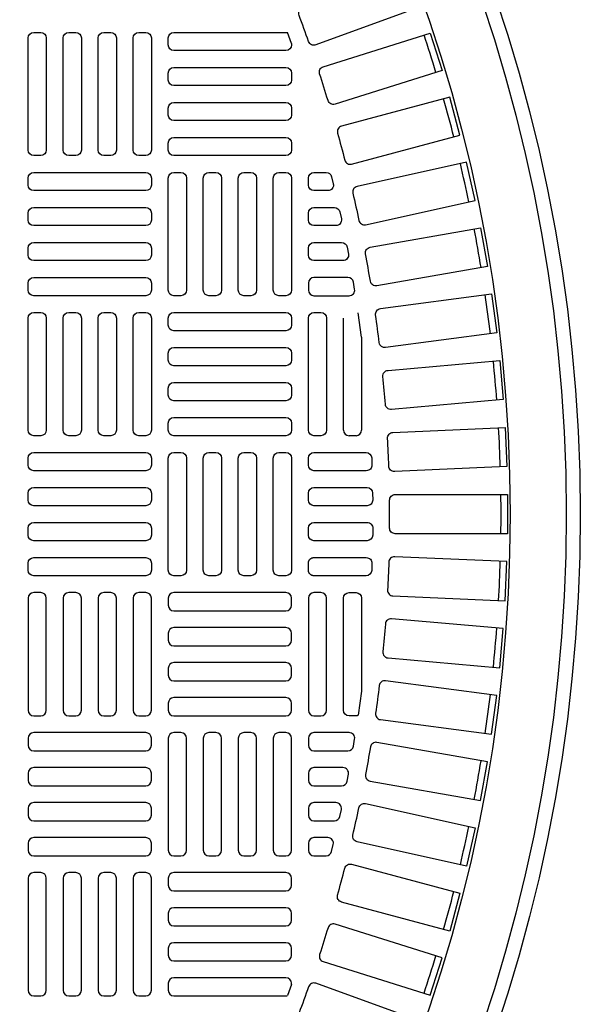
# Model space of a CAD drawing. Extents: x -169 to 7270, y -140 to 2984.
# Tile 672 of 718: x 6541.71 to 6549.58, y 1472.13 to 1485.97. Entities that reach past the tile are written whole.
import ezdxf

# ---------------------------------------------------------------- set-up
doc = ezdxf.new("R2010")
doc.units = 0
doc.header["$MEASUREMENT"] = 0
doc.layers.add('TANK-MANHOLE-COVER-40', color=2, linetype='CONTINUOUS')
doc.layers.add('TANK-MANHOLE-COVER-HATCH-40', color=252, linetype='CONTINUOUS')

msp = doc.modelspace()

# ---------------------------------------------------------------- linework, layer by layer
at = {"layer": 'TANK-MANHOLE-COVER-40', "color": 4, "linetype": 'Continuous'}
msp.add_circle((6526.94428, 1479.01916), 22.63902, dxfattribs=at)
at = {"layer": 'TANK-MANHOLE-COVER-40', "color": 1, "linetype": 'Continuous'}
msp.add_circle((6526.94428, 1479.01916), 22.44094, dxfattribs=at)
at = {"layer": 'TANK-MANHOLE-COVER-40', "color": 2, "linetype": 'Continuous'}
msp.add_circle((6526.94428, 1479.01916), 21.65354, dxfattribs=at)
at = {"layer": 'TANK-MANHOLE-COVER-HATCH-40', "linetype": 'Continuous'}
for p, q in [((6545.52695, 1485.63251), (6545.4711, 1485.78741)), ((6546.5112, 1481.50665), (6546.46495, 1481.84679)), ((6545.52695, 1472.40581), (6545.4711, 1472.2509))]:
    msp.add_line(p, q, dxfattribs=at)
for points in [[(6545.76729, 1485.66152, 0.00491171), (6545.63317, 1486.03002, -0.41709369), (6545.67996, 1486.13167), (6547.1607, 1486.67061), (6547.34921, 1486.15267), (6545.86847, 1485.61373, -0.41709369), (6545.76729, 1485.66152)], [(6545.52695, 1485.63251), (6545.52695, 1485.61365, -0.41421356), (6545.44821, 1485.53491), (6543.87341, 1485.53491, -0.41421356), (6543.79467, 1485.61365), (6543.79467, 1485.71207, -0.41421356), (6543.87341, 1485.79081), (6545.44821, 1485.79081, -0.07385003), (6545.4711, 1485.78741, -0.07385003)], [(6546.03911, 1484.83414, 0.00491171), (6545.92119, 1485.20815, -0.41709369), (6545.97237, 1485.30766), (6547.47521, 1485.7815), (6547.64095, 1485.25583), (6546.13811, 1484.78199, -0.41709369), (6546.03911, 1484.83414)], [(6546.27458, 1483.99571, 0.41709369), (6546.37122, 1483.93928), (6547.89329, 1484.34712), (6547.75064, 1484.87952), (6546.22856, 1484.47168, 0.41709369), (6546.17309, 1484.3745, -0.00491171), (6546.27458, 1483.99571)], [(6546.47326, 1483.14779, 0.41709369), (6546.56734, 1483.08721), (6548.10576, 1483.42826), (6547.98646, 1483.96638), (6546.44804, 1483.62532, 0.41709369), (6546.38838, 1483.53065, -0.00491171), (6546.47326, 1483.14779)], [(6546.63476, 1482.29202, 0.00491171), (6546.56666, 1482.67822, -0.41709369), (6546.63039, 1482.7702), (6548.18223, 1483.04382), (6548.27794, 1482.50102), (6546.72611, 1482.22739, -0.41709369), (6546.63476, 1482.29202)], [(6546.75878, 1481.43002, 0.00491171), (6546.70759, 1481.81882, -0.41709369), (6546.77528, 1481.90793), (6548.33757, 1482.11361), (6548.40951, 1481.56714), (6546.84722, 1481.36146, -0.41709369), (6546.75878, 1481.43002)], [(6546.84508, 1480.56343, 0.00491171), (6546.8109, 1480.95409, -0.41709369), (6546.88241, 1481.04016), (6548.45218, 1481.1775), (6548.50022, 1480.62842), (6546.93045, 1480.49108, -0.41709369), (6546.84508, 1480.56343)], [(6546.90394, 1479.21524, -0.41709369), (6546.98268, 1479.29475), (6548.55845, 1479.29475), (6548.55845, 1478.74357), (6546.98268, 1478.74357, -0.41709369), (6546.90394, 1478.82308, 0.00491171), (6546.90394, 1479.21524)], [(6546.84508, 1477.47489, -0.00491171), (6546.8109, 1477.08423, 0.41709369), (6546.88241, 1476.99816), (6548.45218, 1476.86082), (6548.50022, 1477.4099), (6546.93045, 1477.54724, 0.41709369), (6546.84508, 1477.47489)], [(6546.75878, 1476.6083, -0.00491171), (6546.70759, 1476.2195, 0.41709369), (6546.77528, 1476.13039), (6548.33757, 1475.92471), (6548.40951, 1476.47118), (6546.84722, 1476.67686, 0.41709369), (6546.75878, 1476.6083)], [(6546.63476, 1475.7463, -0.00491171), (6546.56666, 1475.3601, 0.41709369), (6546.63039, 1475.26812), (6548.18223, 1474.99449), (6548.27794, 1475.5373), (6546.72611, 1475.81093, 0.41709369), (6546.63476, 1475.7463)], [(6546.47326, 1474.89053, -0.41709369), (6546.56734, 1474.95111), (6548.10576, 1474.61005), (6547.98646, 1474.07194), (6546.44804, 1474.413, -0.41709369), (6546.38838, 1474.50767, 0.00491171), (6546.47326, 1474.89053)], [(6546.27458, 1474.04261, -0.41709369), (6546.37122, 1474.09904), (6547.89329, 1473.6912), (6547.75064, 1473.1588), (6546.22856, 1473.56664, -0.41709369), (6546.17309, 1473.66382, 0.00491171), (6546.27458, 1474.04261)], [(6546.03911, 1473.20417, -0.00491171), (6545.92119, 1472.83017, 0.41709369), (6545.97237, 1472.73066), (6547.47521, 1472.25682), (6547.64095, 1472.78249), (6546.13811, 1473.25633, 0.41709369), (6546.03911, 1473.20417)], [(6545.76729, 1472.3768, -0.00491171), (6545.63317, 1472.0083, 0.41709369), (6545.67996, 1471.90665), (6547.1607, 1471.36771), (6547.34921, 1471.88565), (6545.86847, 1472.42459, 0.41709369), (6545.76729, 1472.3768)]]:
    msp.add_lwpolyline(points, format="xyb", dxfattribs=at)
at = {"layer": 'TANK-MANHOLE-COVER-HATCH-40', "linetype": 'Continuous', "flags": 128}
for points in [[(6541.90491, 1484.05853, -0.41421356), (6541.82617, 1484.13727), (6541.82617, 1485.71207, -0.41421356), (6541.90491, 1485.79081), (6542.00333, 1485.79081, -0.41421356), (6542.08207, 1485.71207), (6542.08207, 1484.13727, -0.41421356), (6542.00333, 1484.05853)], [(6542.39703, 1484.05853, -0.41421356), (6542.31829, 1484.13727), (6542.31829, 1485.71207, -0.41421356), (6542.39703, 1485.79081), (6542.49546, 1485.79081, -0.41421356), (6542.5742, 1485.71207), (6542.5742, 1484.13727, -0.41421356), (6542.49546, 1484.05853)], [(6542.88916, 1484.05853, -0.41421356), (6542.81042, 1484.13727), (6542.81042, 1485.71207, -0.41421356), (6542.88916, 1485.79081), (6542.98758, 1485.79081, -0.41421356), (6543.06632, 1485.71207), (6543.06632, 1484.13727, -0.41421356), (6542.98758, 1484.05853)], [(6543.38128, 1484.05853, -0.41421356), (6543.30254, 1484.13727), (6543.30254, 1485.71207, -0.41421356), (6543.38128, 1485.79081), (6543.47971, 1485.79081, -0.41421356), (6543.55845, 1485.71207), (6543.55845, 1484.13727, -0.41421356), (6543.47971, 1484.05853)], [(6541.82617, 1483.74357, -0.41421356), (6541.90491, 1483.82231), (6543.47971, 1483.82231, -0.41421356), (6543.55845, 1483.74357), (6543.55845, 1483.64514, -0.41421356), (6543.47971, 1483.5664), (6541.90491, 1483.5664, -0.41421356), (6541.82617, 1483.64514)], [(6543.87341, 1482.09003, -0.41421356), (6543.79467, 1482.16877), (6543.79467, 1483.74357, -0.41421356), (6543.87341, 1483.82231), (6543.97183, 1483.82231, -0.41421356), (6544.05058, 1483.74357), (6544.05058, 1482.16877, -0.41421356), (6543.97183, 1482.09003)], [(6544.36554, 1482.09003, -0.41421356), (6544.2868, 1482.16877), (6544.2868, 1483.74357, -0.41421356), (6544.36554, 1483.82231), (6544.46396, 1483.82231, -0.41421356), (6544.5427, 1483.74357), (6544.5427, 1482.16877, -0.41421356), (6544.46396, 1482.09003)], [(6544.85766, 1482.09003, -0.41421356), (6544.77892, 1482.16877), (6544.77892, 1483.74357, -0.41421356), (6544.85766, 1483.82231), (6544.95609, 1483.82231, -0.41421356), (6545.03483, 1483.74357), (6545.03483, 1482.16877, -0.41421356), (6544.95609, 1482.09003)], [(6545.34979, 1482.09003, -0.41421356), (6545.27105, 1482.16877), (6545.27105, 1483.74357, -0.41421356), (6545.34979, 1483.82231), (6545.44821, 1483.82231, -0.41421356), (6545.52695, 1483.74357), (6545.52695, 1482.16877, -0.41421356), (6545.44821, 1482.09003)], [(6541.82617, 1483.25144, -0.41421356), (6541.90491, 1483.33018), (6543.47971, 1483.33018, -0.41421356), (6543.55845, 1483.25144), (6543.55845, 1483.15302, -0.41421356), (6543.47971, 1483.07428), (6541.90491, 1483.07428, -0.41421356), (6541.82617, 1483.15302)], [(6541.82617, 1482.75932, -0.41421356), (6541.90491, 1482.83806), (6543.47971, 1482.83806, -0.41421356), (6543.55845, 1482.75932), (6543.55845, 1482.66089, -0.41421356), (6543.47971, 1482.58215), (6541.90491, 1482.58215, -0.41421356), (6541.82617, 1482.66089)], [(6541.82617, 1482.26719, -0.41421356), (6541.90491, 1482.34593), (6543.47971, 1482.34593, -0.41421356), (6543.55845, 1482.26719), (6543.55845, 1482.16877, -0.41421356), (6543.47971, 1482.09003), (6541.90491, 1482.09003, -0.41421356), (6541.82617, 1482.16877)], [(6541.90491, 1480.12152, -0.41421356), (6541.82617, 1480.20026), (6541.82617, 1481.77506, -0.41421356), (6541.90491, 1481.85381), (6542.00333, 1481.85381, -0.41421356), (6542.08207, 1481.77506), (6542.08207, 1480.20026, -0.41421356), (6542.00333, 1480.12152)], [(6542.39703, 1480.12152, -0.41421356), (6542.31829, 1480.20026), (6542.31829, 1481.77506, -0.41421356), (6542.39703, 1481.85381), (6542.49546, 1481.85381, -0.41421356), (6542.5742, 1481.77506), (6542.5742, 1480.20026, -0.41421356), (6542.49546, 1480.12152)], [(6542.88916, 1480.12152, -0.41421356), (6542.81042, 1480.20026), (6542.81042, 1481.77506, -0.41421356), (6542.88916, 1481.85381), (6542.98758, 1481.85381, -0.41421356), (6543.06632, 1481.77506), (6543.06632, 1480.20026, -0.41421356), (6542.98758, 1480.12152)], [(6543.38128, 1480.12152, -0.41421356), (6543.30254, 1480.20026), (6543.30254, 1481.77506, -0.41421356), (6543.38128, 1481.85381), (6543.47971, 1481.85381, -0.41421356), (6543.55845, 1481.77506), (6543.55845, 1480.20026, -0.41421356), (6543.47971, 1480.12152)], [(6545.52695, 1481.67664, -0.41421356), (6545.44821, 1481.5979), (6543.87341, 1481.5979, -0.41421356), (6543.79467, 1481.67664), (6543.79467, 1481.77506, -0.41421356), (6543.87341, 1481.85381), (6545.44821, 1481.85381, -0.41421356), (6545.52695, 1481.77506)], [(6545.52695, 1481.18451, -0.41421356), (6545.44821, 1481.10577), (6543.87341, 1481.10577, -0.41421356), (6543.79467, 1481.18451), (6543.79467, 1481.28294, -0.41421356), (6543.87341, 1481.36168), (6545.44821, 1481.36168, -0.41421356), (6545.52695, 1481.28294)], [(6545.52695, 1480.69239, -0.41421356), (6545.44821, 1480.61365), (6543.87341, 1480.61365, -0.41421356), (6543.79467, 1480.69239), (6543.79467, 1480.79081, -0.41421356), (6543.87341, 1480.86955), (6545.44821, 1480.86955, -0.41421356), (6545.52695, 1480.79081)], [(6545.52695, 1480.20026, -0.41421356), (6545.44821, 1480.12152), (6543.87341, 1480.12152, -0.41421356), (6543.79467, 1480.20026), (6543.79467, 1480.29869, -0.41421356), (6543.87341, 1480.37743), (6545.44821, 1480.37743, -0.41421356), (6545.52695, 1480.29869)], [(6541.82617, 1479.80656, -0.41421356), (6541.90491, 1479.8853), (6543.47971, 1479.8853, -0.41421356), (6543.55845, 1479.80656), (6543.55845, 1479.70814, -0.41421356), (6543.47971, 1479.6294), (6541.90491, 1479.6294, -0.41421356), (6541.82617, 1479.70814)], [(6543.87341, 1478.15302, -0.41421356), (6543.79467, 1478.23176), (6543.79467, 1479.80656, -0.41421356), (6543.87341, 1479.8853), (6543.97183, 1479.8853, -0.41421356), (6544.05058, 1479.80656), (6544.05058, 1478.23176, -0.41421356), (6543.97183, 1478.15302)], [(6544.36554, 1478.15302, -0.41421356), (6544.2868, 1478.23176), (6544.2868, 1479.80656, -0.41421356), (6544.36554, 1479.8853), (6544.46396, 1479.8853, -0.41421356), (6544.5427, 1479.80656), (6544.5427, 1478.23176, -0.41421356), (6544.46396, 1478.15302)], [(6544.85766, 1478.15302, -0.41421356), (6544.77892, 1478.23176), (6544.77892, 1479.80656, -0.41421356), (6544.85766, 1479.8853), (6544.95609, 1479.8853, -0.41421356), (6545.03483, 1479.80656), (6545.03483, 1478.23176, -0.41421356), (6544.95609, 1478.15302)], [(6545.34979, 1478.15302, -0.41421356), (6545.27105, 1478.23176), (6545.27105, 1479.80656, -0.41421356), (6545.34979, 1479.8853), (6545.44821, 1479.8853, -0.41421356), (6545.52695, 1479.80656), (6545.52695, 1478.23176, -0.41421356), (6545.44821, 1478.15302)], [(6541.82617, 1479.31443, -0.41421356), (6541.90491, 1479.39318), (6543.47971, 1479.39318, -0.41421356), (6543.55845, 1479.31443), (6543.55845, 1479.21601, -0.41421356), (6543.47971, 1479.13727), (6541.90491, 1479.13727, -0.41421356), (6541.82617, 1479.21601)], [(6541.82617, 1478.82231, -0.41421356), (6541.90491, 1478.90105), (6543.47971, 1478.90105, -0.41421356), (6543.55845, 1478.82231), (6543.55845, 1478.72388, -0.41421356), (6543.47971, 1478.64514), (6541.90491, 1478.64514, -0.41421356), (6541.82617, 1478.72388)], [(6541.82617, 1478.33018, -0.41421356), (6541.90491, 1478.40892), (6543.47971, 1478.40892, -0.41421356), (6543.55845, 1478.33018), (6543.55845, 1478.23176, -0.41421356), (6543.47971, 1478.15302), (6541.90491, 1478.15302, -0.41421356), (6541.82617, 1478.23176)], [(6541.90491, 1477.9168, 0.41421356), (6541.82617, 1477.83806), (6541.82617, 1476.26325, 0.41421356), (6541.90491, 1476.18451), (6542.00333, 1476.18451, 0.41421356), (6542.08207, 1476.26325), (6542.08207, 1477.83806, 0.41421356), (6542.00333, 1477.9168)], [(6542.39703, 1477.9168, 0.41421356), (6542.31829, 1477.83806), (6542.31829, 1476.26325, 0.41421356), (6542.39703, 1476.18451), (6542.49546, 1476.18451, 0.41421356), (6542.5742, 1476.26325), (6542.5742, 1477.83806, 0.41421356), (6542.49546, 1477.9168)], [(6542.88916, 1477.9168, 0.41421356), (6542.81042, 1477.83806), (6542.81042, 1476.26325, 0.41421356), (6542.88916, 1476.18451), (6542.98758, 1476.18451, 0.41421356), (6543.06632, 1476.26325), (6543.06632, 1477.83806, 0.41421356), (6542.98758, 1477.9168)], [(6543.38128, 1477.9168, 0.41421356), (6543.30254, 1477.83806), (6543.30254, 1476.26325, 0.41421356), (6543.38128, 1476.18451), (6543.47971, 1476.18451, 0.41421356), (6543.55845, 1476.26325), (6543.55845, 1477.83806, 0.41421356), (6543.47971, 1477.9168)], [(6545.52695, 1477.83806, 0.41421356), (6545.44821, 1477.9168), (6543.87341, 1477.9168, 0.41421356), (6543.79467, 1477.83806), (6543.79467, 1477.73963, 0.41421356), (6543.87341, 1477.66089), (6545.44821, 1477.66089, 0.41421356), (6545.52695, 1477.73963)], [(6545.52695, 1477.34593, 0.41421356), (6545.44821, 1477.42467), (6543.87341, 1477.42467, 0.41421356), (6543.79467, 1477.34593), (6543.79467, 1477.24751, 0.41421356), (6543.87341, 1477.16877), (6545.44821, 1477.16877, 0.41421356), (6545.52695, 1477.24751)], [(6545.52695, 1476.85381, 0.41421356), (6545.44821, 1476.93255), (6543.87341, 1476.93255, 0.41421356), (6543.79467, 1476.85381), (6543.79467, 1476.75538, 0.41421356), (6543.87341, 1476.67664), (6545.44821, 1476.67664, 0.41421356), (6545.52695, 1476.75538)], [(6545.52695, 1476.36168, 0.41421356), (6545.44821, 1476.44042), (6543.87341, 1476.44042, 0.41421356), (6543.79467, 1476.36168), (6543.79467, 1476.26325, 0.41421356), (6543.87341, 1476.18451), (6545.44821, 1476.18451, 0.41421356), (6545.52695, 1476.26325)], [(6541.82617, 1475.77113, 0.41421356), (6541.90491, 1475.69239), (6543.47971, 1475.69239, 0.41421356), (6543.55845, 1475.77113), (6543.55845, 1475.86955, 0.41421356), (6543.47971, 1475.94829), (6541.90491, 1475.94829, 0.41421356), (6541.82617, 1475.86955)], [(6543.87341, 1475.94829, 0.41421356), (6543.79467, 1475.86955), (6543.79467, 1474.29475, 0.41421356), (6543.87341, 1474.21601), (6543.97183, 1474.21601, 0.41421356), (6544.05058, 1474.29475), (6544.05058, 1475.86955, 0.41421356), (6543.97183, 1475.94829)], [(6544.36554, 1475.94829, 0.41421356), (6544.2868, 1475.86955), (6544.2868, 1474.29475, 0.41421356), (6544.36554, 1474.21601), (6544.46396, 1474.21601, 0.41421356), (6544.5427, 1474.29475), (6544.5427, 1475.86955, 0.41421356), (6544.46396, 1475.94829)], [(6544.85766, 1475.94829, 0.41421356), (6544.77892, 1475.86955), (6544.77892, 1474.29475, 0.41421356), (6544.85766, 1474.21601), (6544.95609, 1474.21601, 0.41421356), (6545.03483, 1474.29475), (6545.03483, 1475.86955, 0.41421356), (6544.95609, 1475.94829)], [(6545.34979, 1475.94829, 0.41421356), (6545.27105, 1475.86955), (6545.27105, 1474.29475, 0.41421356), (6545.34979, 1474.21601), (6545.44821, 1474.21601, 0.41421356), (6545.52695, 1474.29475), (6545.52695, 1475.86955, 0.41421356), (6545.44821, 1475.94829)], [(6541.82617, 1475.279, 0.41421356), (6541.90491, 1475.20026), (6543.47971, 1475.20026, 0.41421356), (6543.55845, 1475.279), (6543.55845, 1475.37743, 0.41421356), (6543.47971, 1475.45617), (6541.90491, 1475.45617, 0.41421356), (6541.82617, 1475.37743)], [(6541.82617, 1474.78688, 0.41421356), (6541.90491, 1474.70814), (6543.47971, 1474.70814, 0.41421356), (6543.55845, 1474.78688), (6543.55845, 1474.8853, 0.41421356), (6543.47971, 1474.96404), (6541.90491, 1474.96404, 0.41421356), (6541.82617, 1474.8853)], [(6541.82617, 1474.29475, 0.41421356), (6541.90491, 1474.21601), (6543.47971, 1474.21601, 0.41421356), (6543.55845, 1474.29475), (6543.55845, 1474.39318, 0.41421356), (6543.47971, 1474.47192), (6541.90491, 1474.47192, 0.41421356), (6541.82617, 1474.39318)], [(6541.90491, 1473.97979, 0.41421356), (6541.82617, 1473.90105), (6541.82617, 1472.32625, 0.41421356), (6541.90491, 1472.24751), (6542.00333, 1472.24751, 0.41421356), (6542.08207, 1472.32625), (6542.08207, 1473.90105, 0.41421356), (6542.00333, 1473.97979)], [(6542.39703, 1473.97979, 0.41421356), (6542.31829, 1473.90105), (6542.31829, 1472.32625, 0.41421356), (6542.39703, 1472.24751), (6542.49546, 1472.24751, 0.41421356), (6542.5742, 1472.32625), (6542.5742, 1473.90105, 0.41421356), (6542.49546, 1473.97979)], [(6542.88916, 1473.97979, 0.41421356), (6542.81042, 1473.90105), (6542.81042, 1472.32625, 0.41421356), (6542.88916, 1472.24751), (6542.98758, 1472.24751, 0.41421356), (6543.06632, 1472.32625), (6543.06632, 1473.90105, 0.41421356), (6542.98758, 1473.97979)], [(6543.38128, 1473.97979, 0.41421356), (6543.30254, 1473.90105), (6543.30254, 1472.32625, 0.41421356), (6543.38128, 1472.24751), (6543.47971, 1472.24751, 0.41421356), (6543.55845, 1472.32625), (6543.55845, 1473.90105, 0.41421356), (6543.47971, 1473.97979)], [(6545.52695, 1473.90105, 0.41421356), (6545.44821, 1473.97979), (6543.87341, 1473.97979, 0.41421356), (6543.79467, 1473.90105), (6543.79467, 1473.80262, 0.41421356), (6543.87341, 1473.72388), (6545.44821, 1473.72388, 0.41421356), (6545.52695, 1473.80262)], [(6545.52695, 1473.40892, 0.41421356), (6545.44821, 1473.48766), (6543.87341, 1473.48766, 0.41421356), (6543.79467, 1473.40892), (6543.79467, 1473.3105, 0.41421356), (6543.87341, 1473.23176), (6545.44821, 1473.23176, 0.41421356), (6545.52695, 1473.3105)], [(6545.52695, 1472.9168, 0.41421356), (6545.44821, 1472.99554), (6543.87341, 1472.99554, 0.41421356), (6543.79467, 1472.9168), (6543.79467, 1472.81837, 0.41421356), (6543.87341, 1472.73963), (6545.44821, 1472.73963, 0.41421356), (6545.52695, 1472.81837)]]:
    msp.add_lwpolyline(points, format="xyb", close=True, dxfattribs=at)
at = {"layer": 'TANK-MANHOLE-COVER-HATCH-40', "linetype": 'Continuous'}
for points in [[(6545.52695, 1485.12152, -0.41421356), (6545.44821, 1485.04278), (6543.87341, 1485.04278, -0.41421356), (6543.79467, 1485.12152), (6543.79467, 1485.21995, -0.41421356), (6543.87341, 1485.29869), (6545.44821, 1485.29869, -0.41421356), (6545.52695, 1485.21995)], [(6545.52695, 1484.6294, -0.41421356), (6545.44821, 1484.55066), (6543.87341, 1484.55066, -0.41421356), (6543.79467, 1484.6294), (6543.79467, 1484.72782, -0.41421356), (6543.87341, 1484.80656), (6545.44821, 1484.80656, -0.41421356), (6545.52695, 1484.72782)], [(6545.52695, 1484.13727, -0.41421356), (6545.44821, 1484.05853), (6543.87341, 1484.05853, -0.41421356), (6543.79467, 1484.13727), (6543.79467, 1484.23569, -0.41421356), (6543.87341, 1484.31443), (6545.44821, 1484.31443, -0.41421356), (6545.52695, 1484.23569)], [(6545.84191, 1483.82231), (6546.0131, 1483.82231, -0.34573684), (6546.08959, 1483.76223), (6546.11361, 1483.66381, -0.48617467), (6546.03711, 1483.5664), (6545.84191, 1483.5664), (6545.84191, 1483.5664, -0.41421356), (6545.76317, 1483.64514), (6545.76317, 1483.74357), (6545.76317, 1483.74357, -0.41421356)], [(6545.84191, 1483.33018), (6546.12832, 1483.33018, -0.35291937), (6546.20527, 1483.26814), (6546.22663, 1483.16972, -0.47828469), (6546.14968, 1483.07428), (6545.84191, 1483.07428), (6545.84191, 1483.07428, -0.41421356), (6545.76317, 1483.15302), (6545.76317, 1483.25144), (6545.76317, 1483.25144, -0.41421356)], [(6545.84191, 1482.83806), (6546.2303, 1482.83806, -0.36009445), (6546.30765, 1482.77405), (6546.3264, 1482.67563, -0.47048611), (6546.24905, 1482.58215), (6545.84191, 1482.58215, -0.41421356), (6545.76317, 1482.66089), (6545.76317, 1482.75932), (6545.76317, 1482.75932, -0.41421356)], [(6545.76317, 1482.26719), (6545.76317, 1482.26719), (6545.76317, 1482.16877, 0.41421356), (6545.84191, 1482.09003), (6546.33543, 1482.09003, 0.46277143), (6546.41313, 1482.18154), (6546.39695, 1482.27996, 0.36726762), (6546.31925, 1482.34593), (6545.84191, 1482.34593, 0.41421356)], [(6545.84191, 1480.12152, -0.41421356), (6545.76317, 1480.20026), (6545.76317, 1481.77506, -0.41421356), (6545.84191, 1481.85381), (6545.94034, 1481.85381, -0.41421356), (6546.01908, 1481.77506), (6546.01908, 1480.20026, -0.41421356), (6545.94034, 1480.12152)], [(6548.52586, 1480.23728), (6548.5499, 1479.68663), (6546.97563, 1479.61789, -0.41709369), (6546.8935, 1479.6939, 0.00491171), (6546.87639, 1480.08568, -0.41709369), (6546.95159, 1480.16855)], [(6546.5775, 1479.6294), (6545.84191, 1479.6294, -0.41421356), (6545.76317, 1479.70814), (6545.76317, 1479.80656, -0.41421356), (6545.84191, 1479.8853), (6546.57381, 1479.8853, -0.40329122), (6546.6525, 1479.80951), (6546.65618, 1479.71108, -0.20378141), (6546.63421, 1479.65351, -0.20378141)], [(6546.5886, 1479.13727), (6545.84191, 1479.13727, -0.41421356), (6545.76317, 1479.21601), (6545.76317, 1479.31443, -0.41421356), (6545.84191, 1479.39318), (6546.58737, 1479.39318, -0.41056424), (6546.66611, 1479.31542), (6546.66734, 1479.21699, -0.20053403), (6546.64463, 1479.16068, -0.20053403)], [(6546.58974, 1478.90105, -0.41977873), (6546.66847, 1478.82082), (6546.6666, 1478.72239, -0.40867021), (6546.58788, 1478.64514), (6545.84191, 1478.64514), (6545.84191, 1478.64514, -0.41421356), (6545.76317, 1478.72388), (6545.76317, 1478.82231), (6545.76317, 1478.82231, -0.41421356), (6545.84191, 1478.90105)], [(6545.83036, 1478.15387), (6545.82655, 1478.15453), (6545.82278, 1478.15538), (6545.81906, 1478.15641), (6545.81539, 1478.15762), (6545.81178, 1478.15901), (6545.80825, 1478.16058), (6545.8048, 1478.16232), (6545.80143, 1478.16422), (6545.79817, 1478.16629), (6545.79501, 1478.16851), (6545.79196, 1478.17089), (6545.78903, 1478.17342), (6545.78624, 1478.17608), (6545.78357, 1478.17888), (6545.78105, 1478.18181), (6545.77867, 1478.18485), (6545.77644, 1478.18801), (6545.77438, 1478.19128), (6545.77247, 1478.19464), (6545.77073, 1478.19809), (6545.76917, 1478.20163), (6545.76778, 1478.20523), (6545.76656, 1478.2089), (6545.76553, 1478.21263), (6545.76469, 1478.2164), (6545.76403, 1478.2202), (6545.76355, 1478.22404), (6545.76327, 1478.22789), (6545.76317, 1478.23176), (6545.76317, 1478.33018), (6545.76327, 1478.33405), (6545.76355, 1478.3379), (6545.76403, 1478.34174), (6545.76469, 1478.34554), (6545.76553, 1478.34932), (6545.76656, 1478.35304), (6545.76778, 1478.35671), (6545.76917, 1478.36032), (6545.77073, 1478.36385), (6545.77247, 1478.3673), (6545.77438, 1478.37066), (6545.77644, 1478.37393), (6545.77867, 1478.37709), (6545.78105, 1478.38014), (6545.78357, 1478.38306), (6545.78624, 1478.38586), (6545.78903, 1478.38853), (6545.79196, 1478.39105), (6545.79501, 1478.39343), (6545.79817, 1478.39565), (6545.80143, 1478.39772), (6545.8048, 1478.39963), (6545.80825, 1478.40136), (6545.81178, 1478.40293), (6545.81539, 1478.40432), (6545.81906, 1478.40553), (6545.82278, 1478.40656), (6545.82655, 1478.40741), (6545.83036, 1478.40807), (6545.8342, 1478.40854), (6545.83805, 1478.40883), (6545.84191, 1478.40892), (6546.5775, 1478.40892, -0.42522092), (6546.65618, 1478.32724), (6546.6525, 1478.22881, -0.40329122), (6546.57381, 1478.15302), (6545.84191, 1478.15302), (6545.83805, 1478.15311), (6545.8342, 1478.1534)], [(6548.52586, 1477.80103), (6548.5499, 1478.35169), (6546.97563, 1478.42042, 0.41709369), (6546.8935, 1478.34442, -0.00491171), (6546.87639, 1477.95264, 0.41709369), (6546.95159, 1477.86977)], [(6545.84191, 1477.9168, 0.41421356), (6545.76317, 1477.83806), (6545.76317, 1476.26325, 0.41421356), (6545.84191, 1476.18451), (6545.94034, 1476.18451, 0.41421356), (6546.01908, 1476.26325), (6546.01908, 1477.83806, 0.41421356), (6545.94034, 1477.9168)], [(6546.46495, 1476.19153, -0.10672862), (6546.43246, 1476.18451), (6546.43246, 1476.18451), (6546.33404, 1476.18451, -0.41421356), (6546.2553, 1476.26325), (6546.2553, 1476.26325), (6546.2553, 1477.83806, -0.41421356), (6546.33404, 1477.9168), (6546.33404, 1477.9168), (6546.43246, 1477.9168, -0.41421356), (6546.5112, 1477.83806), (6546.5112, 1477.83806), (6546.5112, 1476.53167)], [(6546.33543, 1475.94829), (6545.84191, 1475.94829, 0.41421356), (6545.76317, 1475.86955), (6545.76317, 1475.77113), (6545.76317, 1475.77113, 0.41421356), (6545.84191, 1475.69239), (6546.31925, 1475.69239, 0.36726762), (6546.39695, 1475.75836), (6546.41313, 1475.85678, 0.46277143)], [(6545.84191, 1475.45617, 0.41421356), (6545.76317, 1475.37743), (6545.76317, 1475.279), (6545.76317, 1475.279, 0.41421356), (6545.84191, 1475.20026), (6546.2303, 1475.20026, 0.36009445), (6546.30765, 1475.26427), (6546.3264, 1475.36269, 0.47048611), (6546.24905, 1475.45617)], [(6546.14968, 1474.96404), (6545.84191, 1474.96404), (6545.84191, 1474.96404, 0.41421356), (6545.76317, 1474.8853), (6545.76317, 1474.78688), (6545.76317, 1474.78688, 0.41421356), (6545.84191, 1474.70814), (6546.12832, 1474.70814, 0.35291937), (6546.20527, 1474.77018), (6546.22663, 1474.8686, 0.47828469)], [(6546.03711, 1474.47192), (6545.84191, 1474.47192), (6545.84191, 1474.47192, 0.41421356), (6545.76317, 1474.39318), (6545.76317, 1474.29475), (6545.76317, 1474.29475, 0.41421356), (6545.84191, 1474.21601), (6546.0131, 1474.21601, 0.34573684), (6546.08959, 1474.27609), (6546.11361, 1474.37451, 0.48617467)]]:
    msp.add_lwpolyline(points, format="xyb", close=True, dxfattribs=at)
for points in [[(6546.2553, 1480.20026), (6546.2553, 1481.77506), (6546.2553, 1481.77506)], [(6546.5112, 1481.50665), (6546.5112, 1480.20026), (6546.5112, 1480.20026)], [(6546.43246, 1480.12152), (6546.33404, 1480.12152), (6546.33404, 1480.12152)]]:
    msp.add_lwpolyline(points, dxfattribs=at)
at = {"layer": 'TANK-MANHOLE-COVER-HATCH-40', "linetype": 'Continuous', "flags": 128}
msp.add_lwpolyline([(6545.52695, 1472.40581), (6545.52695, 1472.42467, 0.41421356), (6545.44821, 1472.50341), (6543.87341, 1472.50341, 0.41421356), (6543.79467, 1472.42467), (6543.79467, 1472.32625, 0.41421356), (6543.87341, 1472.24751), (6545.44821, 1472.24751, 0.07385003), (6545.4711, 1472.2509, 0.07385003)], format="xyb", dxfattribs=at)
at = {"layer": 'TANK-MANHOLE-COVER-HATCH-40', "linetype": 'Continuous'}
for centre, radius, start, end in [((6526.94428, 1479.01916), 21.52559, 16.766426, 18.233574), ((6526.94428, 1479.01916), 21.52559, 14.266426, 15.733574), ((6526.94428, 1479.01916), 21.52559, 11.766426, 13.233574), ((6526.94428, 1479.01916), 21.52559, 9.266426, 10.733574), ((6526.94428, 1479.01916), 21.52559, 6.766426, 8.233574), ((6526.94428, 1479.01916), 21.52559, 4.266426, 5.733574), ((6546.33404, 1480.20026), 0.07874, 180, 270), ((6546.43246, 1480.20026), 0.07874, 270, 0), ((6526.94428, 1479.01916), 21.52559, 1.766426, 3.233574), ((6526.94428, 1479.01916), 21.52559, 359.266426, 0.733574), ((6526.94428, 1479.01916), 21.52559, 356.766426, 358.233574), ((6526.94428, 1479.01916), 21.52559, 354.266426, 355.733574), ((6526.94428, 1479.01916), 21.52559, 351.766426, 353.233574), ((6526.94428, 1479.01916), 21.52559, 349.266426, 350.733574), ((6526.94428, 1479.01916), 21.52559, 346.766426, 348.233574), ((6526.94428, 1479.01916), 21.52559, 344.266426, 345.733574), ((6526.94428, 1479.01916), 21.52559, 341.766426, 343.233574)]:
    msp.add_arc(centre, radius, start, end, dxfattribs=at)

doc.saveas('drawing.dxf')
